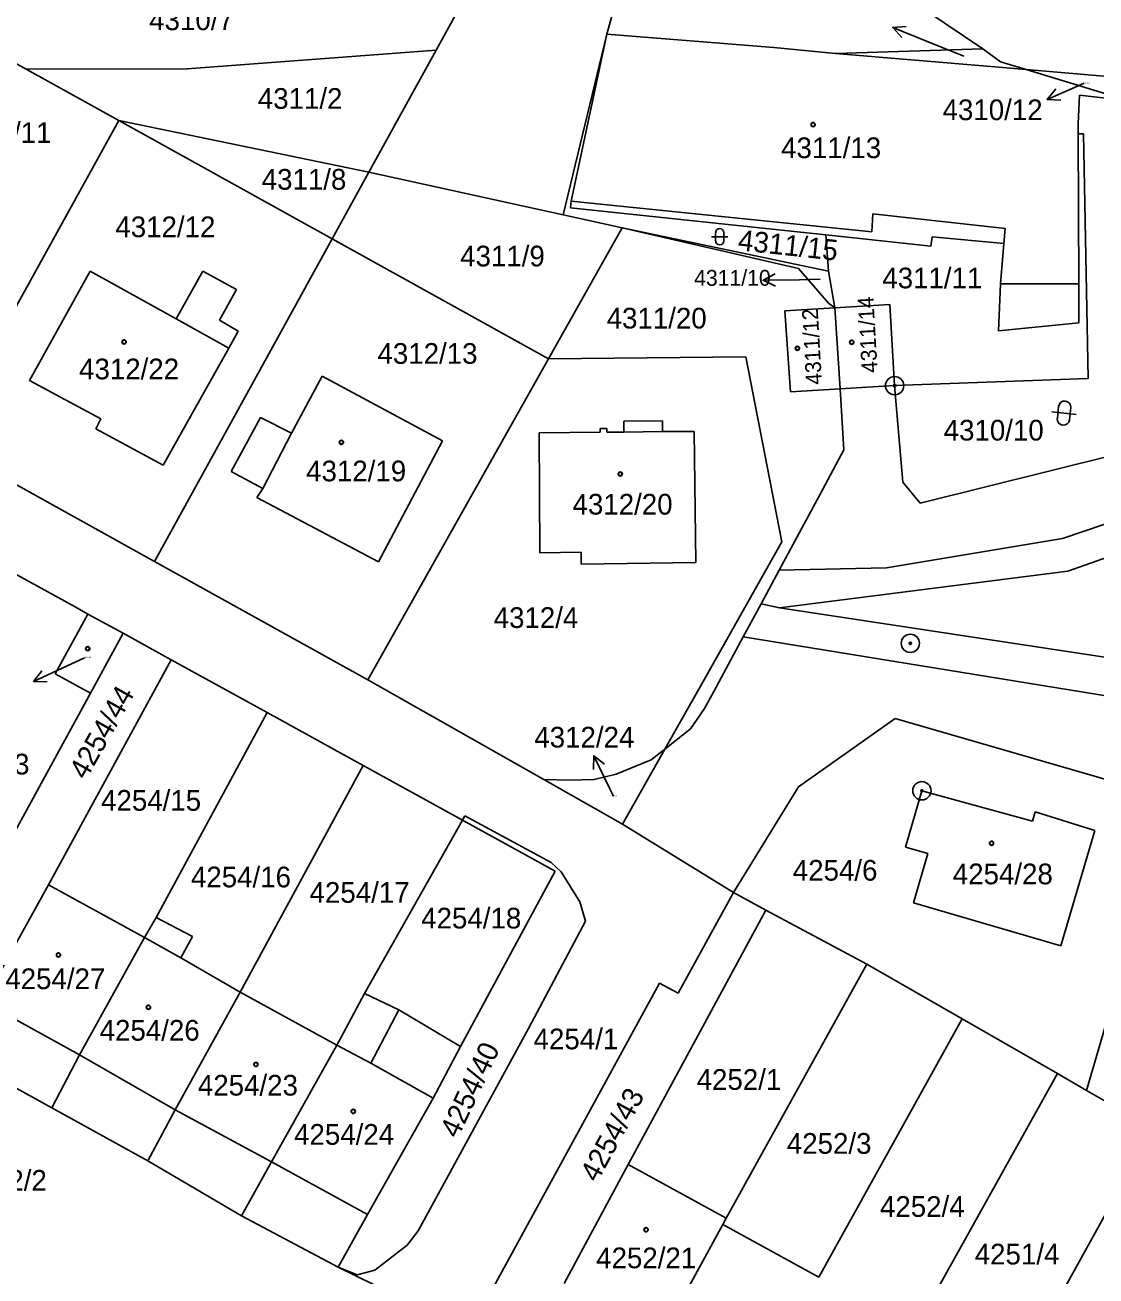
# Model space of a CAD drawing. Extents: x -593183 to -588034, y -1130415 to -1124994.
# Drawn here: x -589562.4 to -589474.4, y -1129204.6 to -1129101.8 of the extents above; entities that cross this region are included whole.
import ezdxf

# ---------------------------------------------------------------- set-up
doc = ezdxf.new("R2010")
doc.units = 0
for name, color, linetype in [('Vrstva 1', 7, 'Continuous'), ('Vrstva 16', 7, 'Continuous'), ('Vrstva 18', 7, 'Continuous'), ('Vrstva 19', 7, 'Continuous'), ('Vrstva 24', 7, 'Continuous'), ('Vrstva 25', 7, 'Continuous'), ('Vrstva 4', 7, 'Continuous')]:
    doc.layers.add(name, color=color, linetype=linetype)

msp = doc.modelspace()

# ---------------------------------------------------------------- linework, layer by layer
at = {"layer": 'Vrstva 1'}
for p, q in [((-589498.22, -1129094.01), (-589483.7, -1129103.79)), ((-589528.61, -1129103.88), (-589523.95, -1129095.43)), ((-589512.5, -1129095), (-589514.6, -1129102.57)), ((-589572.14, -1129100), (-589562.28, -1129105.46)), ((-589514.6, -1129102.57), (-589518.17, -1129117.41)), ((-589517.52, -1129116.3), (-589514.6, -1129102.57)), ((-589514.6, -1129102.57), (-589500.89, -1129103.68)), ((-589549.07, -1129105.43), (-589528.61, -1129103.88)), ((-589534.13, -1129113.91), (-589528.61, -1129103.88)), ((-589500.89, -1129103.68), (-589495.81, -1129104.16)), ((-589483.7, -1129103.79), (-589495.81, -1129104.16)), ((-589482.26, -1129104.85), (-589483.7, -1129103.79)), ((-589495.81, -1129104.16), (-589483.06, -1129105.24)), ((-589480.16, -1129105.49), (-589482.26, -1129104.85)), ((-589562.28, -1129105.46), (-589549.07, -1129105.43)), ((-589562.28, -1129105.46), (-589554.67, -1129109.67)), ((-589480.16, -1129105.49), (-589483.06, -1129105.24)), ((-589472.18, -1129106.17), (-589480.16, -1129105.49)), ((-589472.62, -1129107.78), (-589480.16, -1129105.49)), ((-589475.87, -1129109.91), (-589475.78, -1129107.58)), ((-589475.78, -1129107.58), (-589472.66, -1129107.95)), ((-589554.67, -1129109.67), (-589569.32, -1129136.14)), ((-589554.67, -1129109.67), (-589537.15, -1129119.39)), ((-589554.67, -1129109.67), (-589534.13, -1129113.91)), ((-589475.87, -1129110.76), (-589475.87, -1129109.91)), ((-589475.44, -1129110.76), (-589475.87, -1129110.76)), ((-589475.83, -1129123.09), (-589475.87, -1129110.76)), ((-589475.06, -1129130.85), (-589475.44, -1129110.76)), ((-589534.13, -1129113.91), (-589537.15, -1129119.39)), ((-589517.58, -1129116.85), (-589517.52, -1129116.3)), ((-589518.17, -1129117.41), (-589513.34, -1129118.47)), ((-589496.62, -1129119.07), (-589517.58, -1129116.85)), ((-589513.34, -1129118.47), (-589519.39, -1129129.23)), ((-589496.38, -1129122.03), (-589513.34, -1129118.47)), ((-589513.34, -1129118.47), (-589498.85, -1129121.82)), ((-589537.15, -1129119.39), (-589551.75, -1129145.88)), ((-589537.15, -1129119.39), (-589519.39, -1129129.23)), ((-589487.98, -1129119.99), (-589496.62, -1129119.07)), ((-589496.62, -1129119.07), (-589496.38, -1129122.03)), ((-589487.87, -1129119.22), (-589487.98, -1129119.99)), ((-589481.99, -1129119.78), (-589487.87, -1129119.22)), ((-589482.27, -1129123.08), (-589481.99, -1129119.78)), ((-589562.02, -1129131.01), (-589557.03, -1129122.03)), ((-589557.03, -1129122.03), (-589549.96, -1129125.96)), ((-589549.96, -1129125.96), (-589547.78, -1129122.03)), ((-589547.78, -1129122.03), (-589545.02, -1129123.56)), ((-589498.85, -1129121.82), (-589496.38, -1129124.67)), ((-589496.38, -1129122.03), (-589495.87, -1129125.06)), ((-589545.02, -1129123.56), (-589546.41, -1129126.07)), ((-589482.43, -1129126.93), (-589482.27, -1129123.08)), ((-589475.82, -1129126.29), (-589475.83, -1129123.09)), ((-589496.38, -1129124.67), (-589495.87, -1129125.06)), ((-589499.98, -1129125.3), (-589495.87, -1129125.06)), ((-589499.52, -1129131.94), (-589499.98, -1129125.3)), ((-589495.87, -1129125.06), (-589491.35, -1129124.79)), ((-589495.87, -1129125.06), (-589495.43, -1129131.7)), ((-589491.35, -1129124.79), (-589490.96, -1129131.44)), ((-589546.41, -1129126.07), (-589544.87, -1129126.96)), ((-589482.43, -1129126.93), (-589475.82, -1129126.29)), ((-589544.87, -1129126.96), (-589545.65, -1129128.36)), ((-589545.65, -1129128.36), (-589551.02, -1129137.97)), ((-589519.39, -1129129.23), (-589534.22, -1129155.6)), ((-589503.18, -1129129.08), (-589519.39, -1129129.23)), ((-589500.21, -1129144.27), (-589503.18, -1129129.08)), ((-589537.98, -1129130.67), (-589540.5, -1129135.35)), ((-589528.1, -1129135.97), (-589537.98, -1129130.67)), ((-589556.14, -1129134.17), (-589562.02, -1129131.01)), ((-589495.43, -1129131.7), (-589499.52, -1129131.94)), ((-589490.96, -1129131.44), (-589495.43, -1129131.7)), ((-589495.12, -1129136.72), (-589495.43, -1129131.7)), ((-589490.96, -1129131.44), (-589475.06, -1129130.85)), ((-589490.28, -1129139.38), (-589490.96, -1129131.44)), ((-589556.57, -1129134.98), (-589556.14, -1129134.17)), ((-589543.03, -1129134.05), (-589545.45, -1129138.49)), ((-589540.5, -1129135.35), (-589543.03, -1129134.05)), ((-589513.21, -1129134.36), (-589510.02, -1129134.33)), ((-589513.2, -1129135.25), (-589513.21, -1129134.36)), ((-589510.02, -1129134.33), (-589510.02, -1129135.22)), ((-589551.02, -1129137.97), (-589556.57, -1129134.98)), ((-589533.36, -1129145.9), (-589528.1, -1129135.97)), ((-589520.16, -1129135.32), (-589515.14, -1129135.27)), ((-589520.1, -1129145.17), (-589520.16, -1129135.32)), ((-589515.14, -1129134.97), (-589514.59, -1129134.97)), ((-589515.14, -1129135.27), (-589515.14, -1129134.97)), ((-589514.59, -1129134.97), (-589514.59, -1129135.27)), ((-589514.59, -1129135.27), (-589513.2, -1129135.25)), ((-589510.02, -1129135.22), (-589507.43, -1129135.2)), ((-589507.43, -1129135.2), (-589507.29, -1129145.97)), ((-589551.75, -1129145.88), (-589569.32, -1129136.14)), ((-589497.1, -1129140.4), (-589495.12, -1129136.72)), ((-589477.17, -1129144), (-589456.1, -1129136.79)), ((-589472.79, -1129137.09), (-589488.86, -1129141.1)), ((-589545.45, -1129138.49), (-589542.86, -1129139.9)), ((-589542.86, -1129139.9), (-589543.33, -1129140.62)), ((-589488.86, -1129141.1), (-589490.28, -1129139.38)), ((-589476.74, -1129146.68), (-589455.14, -1129139.07)), ((-589543.33, -1129140.62), (-589533.36, -1129145.9)), ((-589500.44, -1129146.59), (-589497.1, -1129140.4)), ((-589491.63, -1129146.4), (-589477.17, -1129144)), ((-589516.7, -1129145.12), (-589520.1, -1129145.17)), ((-589516.69, -1129146.11), (-589516.7, -1129145.12)), ((-589506.69, -1129155.73), (-589500.21, -1129144.27)), ((-589566.15, -1129145.27), (-589558.27, -1129149.61)), ((-589534.22, -1129155.6), (-589551.75, -1129145.88)), ((-589507.29, -1129145.97), (-589516.69, -1129146.11)), ((-589501.93, -1129149.35), (-589500.44, -1129146.59)), ((-589500.44, -1129146.59), (-589491.63, -1129146.4)), ((-589500.41, -1129149.7), (-589476.74, -1129146.68)), ((-589557.22, -1129150.2), (-589559.9, -1129155.12)), ((-589558.27, -1129149.61), (-589557.22, -1129150.2)), ((-589557.22, -1129150.2), (-589554.32, -1129151.78)), ((-589503.4, -1129152.07), (-589501.93, -1129149.35)), ((-589501.93, -1129149.35), (-589500.41, -1129149.7)), ((-589460.98, -1129155.65), (-589500.41, -1129149.7)), ((-589557, -1129156.69), (-589554.32, -1129151.78)), ((-589554.32, -1129151.78), (-589550.38, -1129153.95)), ((-589505.81, -1129156.55), (-589503.4, -1129152.07)), ((-589461.37, -1129158.91), (-589503.4, -1129152.07)), ((-589560.46, -1129172.44), (-589550.38, -1129153.95)), ((-589550.38, -1129153.95), (-589542.5, -1129158.29)), ((-589559.9, -1129155.12), (-589557, -1129156.69)), ((-589534.22, -1129155.6), (-589519.76, -1129163.79)), ((-589509.84, -1129161.3), (-589506.69, -1129155.73)), ((-589557, -1129156.69), (-589564.66, -1129170.69)), ((-589506.57, -1129157.95), (-589505.81, -1129156.55)), ((-589551.6, -1129175.12), (-589542.5, -1129158.29)), ((-589542.5, -1129158.29), (-589534.61, -1129162.64)), ((-589507.73, -1129159.62), (-589506.57, -1129157.95)), ((-589498.84, -1129164.38), (-589490.92, -1129158.78)), ((-589490.92, -1129158.78), (-589468.21, -1129165.34)), ((-589509.84, -1129161.3), (-589507.73, -1129159.62)), ((-589509.84, -1129161.3), (-589513.32, -1129167.44)), ((-589510.96, -1129162.18), (-589509.84, -1129161.3)), ((-589534.61, -1129162.64), (-589544.72, -1129181.24)), ((-589534.61, -1129162.64), (-589526.46, -1129167.12)), ((-589513.83, -1129163.36), (-589510.96, -1129162.18)), ((-589515.63, -1129163.78), (-589513.83, -1129163.36)), ((-589519.76, -1129163.79), (-589513.32, -1129167.44)), ((-589519.76, -1129163.79), (-589517.65, -1129163.84)), ((-589517.65, -1129163.84), (-589515.63, -1129163.78)), ((-589498.84, -1129164.38), (-589504.18, -1129173.06)), ((-589490.07, -1129169.33), (-589488.72, -1129164.71)), ((-589488.72, -1129164.71), (-589479.63, -1129167.21)), ((-589468.21, -1129165.34), (-589475.2, -1129189.31)), ((-589526.46, -1129167.12), (-589526.27, -1129166.77)), ((-589526.27, -1129166.77), (-589519.16, -1129170.59)), ((-589479.63, -1129167.21), (-589479.42, -1129166.43)), ((-589479.42, -1129166.43), (-589474.51, -1129167.98)), ((-589534.51, -1129181.35), (-589526.46, -1129167.12)), ((-589526.46, -1129167.12), (-589518.84, -1129171.32)), ((-589504.18, -1129173.06), (-589513.32, -1129167.44)), ((-589474.51, -1129167.98), (-589477.31, -1129177.44)), ((-589488.24, -1129169.87), (-589490.07, -1129169.33)), ((-589489.42, -1129173.91), (-589488.24, -1129169.87)), ((-589519.16, -1129170.59), (-589518.34, -1129171.38)), ((-589518.84, -1129171.32), (-589526.61, -1129185.72)), ((-589518.34, -1129171.38), (-589516.8, -1129173.84)), ((-589565.79, -1129182.04), (-589560.46, -1129172.44)), ((-589560.46, -1129172.44), (-589552.57, -1129176.77)), ((-589516.8, -1129173.84), (-589516.34, -1129175.42)), ((-589501.54, -1129174.51), (-589504.18, -1129173.06)), ((-589477.31, -1129177.44), (-589489.42, -1129173.91)), ((-589501.54, -1129174.51), (-589512.85, -1129195.39)), ((-589493.25, -1129178.94), (-589501.54, -1129174.51)), ((-589552.57, -1129176.77), (-589551.6, -1129175.12)), ((-589548.62, -1129176.67), (-589551.6, -1129175.12)), ((-589516.34, -1129175.42), (-589521.02, -1129184.22)), ((-589552.57, -1129176.77), (-589557.91, -1129186.4)), ((-589549.59, -1129178.42), (-589548.62, -1129176.67)), ((-589544.72, -1129181.24), (-589549.59, -1129178.42)), ((-589493.25, -1129178.94), (-589504.8, -1129199.81)), ((-589485.42, -1129183.44), (-589493.25, -1129178.94)), ((-589550.05, -1129190.92), (-589544.72, -1129181.24)), ((-589536.77, -1129185.61), (-589544.72, -1129181.24)), ((-589536.44, -1129185.01), (-589534.51, -1129181.35)), ((-589531.69, -1129182.71), (-589534.51, -1129181.35)), ((-589526.61, -1129185.72), (-589531.69, -1129182.71)), ((-589521.02, -1129184.22), (-589530.08, -1129200.84)), ((-589497.17, -1129204.66), (-589485.42, -1129183.44)), ((-589477.59, -1129187.94), (-589485.42, -1129183.44)), ((-589536.77, -1129185.61), (-589536.44, -1129185.01)), ((-589542.13, -1129195.17), (-589536.77, -1129185.61)), ((-589526.61, -1129185.72), (-589528.85, -1129189.96)), ((-589560.17, -1129190.75), (-589568.06, -1129186.41)), ((-589557.91, -1129186.4), (-589560.17, -1129190.75)), ((-589477.59, -1129187.94), (-589489.31, -1129208.97)), ((-589475.2, -1129189.31), (-589477.59, -1129187.94)), ((-589475.2, -1129189.31), (-589469.76, -1129192.44)), ((-589528.85, -1129189.96), (-589534.25, -1129199.51)), ((-589552.29, -1129195.1), (-589560.17, -1129190.75)), ((-589552.29, -1129195.1), (-589550.05, -1129190.92)), ((-589481.6, -1129213.84), (-589469.76, -1129192.44)), ((-589552.29, -1129195.1), (-589544.6, -1129199.62)), ((-589542.13, -1129195.17), (-589544.6, -1129199.62)), ((-589512.85, -1129195.39), (-589518.09, -1129205.16)), ((-589512.85, -1129195.39), (-589504.8, -1129199.81)), ((-589544.6, -1129199.62), (-589536.66, -1129203.84)), ((-589534.25, -1129199.51), (-589536.66, -1129203.84)), ((-589505.08, -1129200.32), (-589510.14, -1129209.58)), ((-589504.8, -1129199.81), (-589505.08, -1129200.32)), ((-589497.17, -1129204.66), (-589505.08, -1129200.32)), ((-589530.08, -1129200.84), (-589530.98, -1129202.02)), ((-589530.98, -1129202.02), (-589533.65, -1129204.09)), ((-589536.66, -1129203.84), (-589533.76, -1129205.26)), ((-589535.1, -1129204.45), (-589536.66, -1129203.84)), ((-589533.65, -1129204.09), (-589535.1, -1129204.45))]:
    msp.add_line(p, q, dxfattribs=at)
msp.add_lwpolyline([(-589504.18, -1129173.06), (-589508.74, -1129181.32), (-589510.26, -1129180.52), (-589523.7, -1129205.12), (-589524.4, -1129206.85), (-589524.75, -1129208.9)], dxfattribs=at)
at = {"layer": 'Vrstva 16'}
for p, q in [((-589485.26, -1129104.39), (-589488.33, -1129103.15)), ((-589475.4, -1129106.61), (-589475.68, -1129106.73)), ((-589497.07, -1129122.71), (-589498.76, -1129122.74)), ((-589557.49, -1129153.8), (-589558.96, -1129154.47)), ((-589514.06, -1129165.16), (-589514.36, -1129164.54))]:
    msp.add_line(p, q, dxfattribs=at)
at = {"layer": 'Vrstva 24'}
for centre, radius in [((-589490.96, -1129131.44), 0.75), ((-589490.96, -1129131.44), 0.0903), ((-589489.67, -1129152.6), 0.75), ((-589489.67, -1129152.6), 0.0903), ((-589488.72, -1129164.71), 0.75), ((-589488.72, -1129164.71), 0.0903)]:
    msp.add_circle(centre, radius, dxfattribs=at)
at = {"layer": 'Vrstva 25'}
for p, q in [((-589488.33, -1129103.15), (-589491.11, -1129102.02)), ((-589475.68, -1129106.73), (-589478.43, -1129107.94)), ((-589505.99, -1129119.21), (-589504.65, -1129119.21)), ((-589505.66, -1129119.55), (-589505.66, -1129118.88)), ((-589504.98, -1129118.88), (-589504.98, -1129119.55)), ((-589498.76, -1129122.74), (-589501.76, -1129122.79)), ((-589478.04, -1129133.59), (-589476.05, -1129133.8)), ((-589477.59, -1129134.14), (-589477.49, -1129133.15)), ((-589476.49, -1129133.25), (-589476.6, -1129134.25)), ((-589558.96, -1129154.47), (-589561.68, -1129155.73)), ((-589514.36, -1129164.54), (-589515.66, -1129161.84))]:
    msp.add_line(p, q, dxfattribs=at)
for points in [[(-589490.37, -1129102.86), (-589491.11, -1129102.02), (-589490, -1129101.94)], [(-589477.31, -1129107.99), (-589478.43, -1129107.94), (-589477.71, -1129107.08)], [(-589500.75, -1129123.27), (-589501.76, -1129122.79), (-589500.77, -1129122.27)], [(-589560.57, -1129155.76), (-589561.68, -1129155.73), (-589560.99, -1129154.85)], [(-589515.68, -1129162.96), (-589515.66, -1129161.84), (-589514.78, -1129162.52)]]:
    msp.add_lwpolyline(points, dxfattribs=at)
for centre, radius in [((-589497.65, -1129110), 0.175), ((-589497.65, -1129110), 0.15), ((-589554.24, -1129127.85), 0.175), ((-589554.24, -1129127.85), 0.15), ((-589494.48, -1129127.88), 0.175), ((-589494.48, -1129127.88), 0.15), ((-589498.94, -1129128.38), 0.175), ((-589498.94, -1129128.38), 0.15), ((-589536.39, -1129136.1), 0.175), ((-589536.39, -1129136.1), 0.15), ((-589513.49, -1129138.7), 0.175), ((-589513.49, -1129138.7), 0.15), ((-589557.23, -1129153.04), 0.175), ((-589557.23, -1129153.04), 0.15), ((-589483, -1129169.02), 0.175), ((-589483, -1129169.02), 0.15), ((-589559.63, -1129178.19), 0.175), ((-589559.63, -1129178.19), 0.15), ((-589552.24, -1129182.49), 0.175), ((-589552.24, -1129182.49), 0.15), ((-589543.42, -1129187.18), 0.175), ((-589543.42, -1129187.18), 0.15), ((-589535.42, -1129191.04), 0.175), ((-589535.42, -1129191.04), 0.15), ((-589511.37, -1129200.76), 0.175), ((-589511.37, -1129200.76), 0.15)]:
    msp.add_circle(centre, radius, dxfattribs=at)
for centre, radius, start, end in [((-589505.32, -1129118.88), 0.335, 90, 180), ((-589505.32, -1129118.88), 0.335, 0, 90), ((-589505.32, -1129119.55), 0.335, 180, 270), ((-589505.32, -1129119.55), 0.335, 270, 0), ((-589476.99, -1129133.2), 0.5, 83.8759, 173.8759), ((-589476.99, -1129133.2), 0.5, 353.8759, 83.8759), ((-589477.1, -1129134.19), 0.5, 173.8759, 263.8759), ((-589477.1, -1129134.19), 0.5, 263.8759, 353.8759)]:
    msp.add_arc(centre, radius, start, end, dxfattribs=at)
at = {"layer": 'Vrstva 4'}
for p, q in [((-589518.17, -1129117.41), (-589534.13, -1129113.91)), ((-589517.52, -1129116.3), (-589492.83, -1129118.8)), ((-589492.83, -1129118.8), (-589492.75, -1129117.33)), ((-589492.75, -1129117.33), (-589481.88, -1129118.55)), ((-589481.88, -1129118.55), (-589481.99, -1129119.78)), ((-589482.27, -1129123.08), (-589475.83, -1129123.09)), ((-589545.65, -1129128.36), (-589549.96, -1129125.96)), ((-589542.86, -1129139.9), (-589540.5, -1129135.35)), ((-589513.2, -1129135.25), (-589510.02, -1129135.22)), ((-589549.59, -1129178.42), (-589552.57, -1129176.77)), ((-589565.79, -1129182.04), (-589557.91, -1129186.4)), ((-589533.99, -1129187.07), (-589531.69, -1129182.71)), ((-589536.77, -1129185.61), (-589533.99, -1129187.07)), ((-589557.91, -1129186.4), (-589550.05, -1129190.92)), ((-589533.99, -1129187.07), (-589528.85, -1129189.96)), ((-589550.05, -1129190.92), (-589542.13, -1129195.17)), ((-589542.13, -1129195.17), (-589534.25, -1129199.51))]:
    msp.add_line(p, q, dxfattribs=at)

# ---------------------------------------------------------------- texts
at = {"layer": 'Vrstva 16'}
for s, height, p in [('4310/12', 1.7, (-589487.02, -1129109.64)), ('4311/10', 1.3, (-589507.42, -1129123.24)), ('4312/24', 1.7, (-589520.55, -1129161.16))]:
    msp.add_text(s, height=height, dxfattribs=at).set_placement(p)
at = {"layer": 'Vrstva 18'}
for s, height, p in [('4310/7', 1.7, (-589552.18, -1129102.25)), ('4310/11', 0.01, (-589485.26, -1129104.39)), ('4311/2', 1.7, (-589543.26, -1129108.71)), ('4312/11', 1.7, (-589568.42, -1129111.51)), ('4311/8', 1.7, (-589542.94, -1129115.35)), ('4312/12', 1.7, (-589554.96, -1129119.25)), ('4311/9', 1.7, (-589526.64, -1129121.65)), ('4311/11', 1.7, (-589491.97, -1129123.45)), ('4311/10', 0.01, (-589497.07, -1129122.71)), ('4311/20', 1.7, (-589514.61, -1129126.75)), ('4312/13', 1.7, (-589533.43, -1129129.65)), ('4310/10', 1.7, (-589486.93, -1129135.95)), ('4312/4', 1.7, (-589523.89, -1129151.34)), ('4254/13', 1.7, (-589570.23, -1129163.37)), ('4254/15', 1.7, (-589556.13, -1129166.35)), ('4312/24', 0.1, (-589514.3, -1129165.16)), ('4254/16', 1.7, (-589548.75, -1129172.64)), ('4254/6', 1.7, (-589499.32, -1129172.09)), ('4254/17', 1.7, (-589539.01, -1129173.91)), ('4254/18', 1.7, (-589529.84, -1129176.02)), ('4254/1', 1.7, (-589520.61, -1129185.94)), ('4252/1', 1.7, (-589507.22, -1129189.27)), ('4252/3', 1.7, (-589499.81, -1129194.52)), ('4252/2', 1.7, (-589567.54, -1129197.55)), ('4252/4', 1.7, (-589492.16, -1129199.7)), ('4251/4', 1.7, (-589484.38, -1129203.61))]:
    msp.add_text(s, height=height, dxfattribs=at).set_placement(p)
for s, rotation, p in [('4311/15', 353.8758, (-589503.88, -1129120.31)), ('4254/44', 60.6423, (-589557.37, -1129163.89)), ('4254/40', 64.9106, (-589526.83, -1129193.33)), ('4254/43', 61.4222, (-589515.39, -1129196.95))]:
    msp.add_text(s, height=1.7, rotation=rotation, dxfattribs=at).set_placement(p)
at = {"layer": 'Vrstva 19'}
for s, height, p in [('4310/12', 0.1, (-589475.4, -1129106.61)), ('4311/13', 1.7, (-589500.28, -1129112.76)), ('4312/22', 1.7, (-589557.94, -1129130.92)), ('4312/19', 1.7, (-589539.29, -1129139.3)), ('4312/20', 1.7, (-589517.41, -1129142.03)), ('4254/31', 0.1, (-589557.49, -1129153.8)), ('4254/28', 1.7, (-589486.18, -1129172.39)), ('4254/27', 1.7, (-589564, -1129181)), ('4254/26', 1.7, (-589556.25, -1129185.23)), ('4254/23', 1.7, (-589548.18, -1129189.74)), ('4254/24', 1.7, (-589540.28, -1129193.78)), ('4252/21', 1.7, (-589515.47, -1129203.92))]:
    msp.add_text(s, height=height, dxfattribs=at).set_placement(p)
for s, p in [('4311/14', (-589492.35, -1129130.36)), ('4311/12', (-589496.92, -1129131.34))]:
    msp.add_text(s, height=1.3, rotation=93.2397, dxfattribs=at).set_placement(p)

doc.saveas('drawing.dxf')
